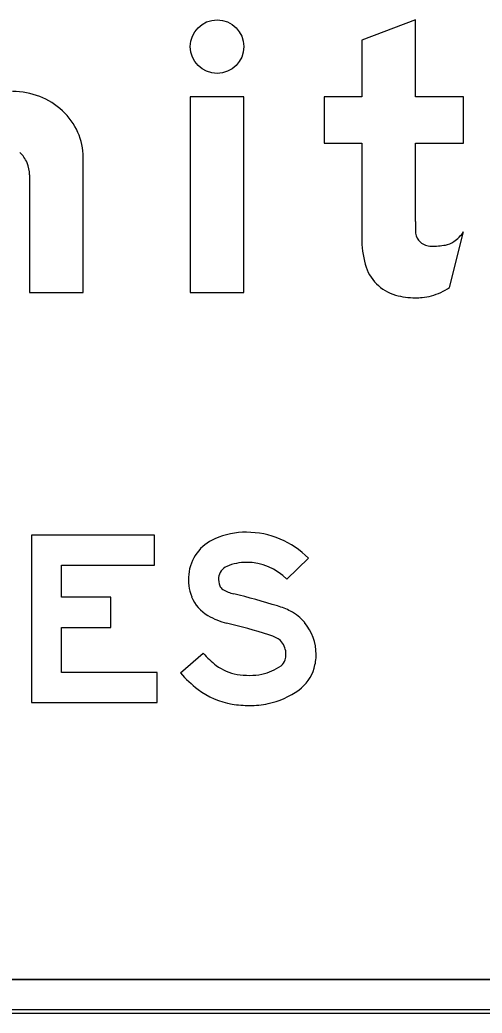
# Model space of a CAD drawing. Extents: x 2149961 to 2150220, y 145114 to 145240.
# Drawn here: x 2150040.495 to 2150042.795, y 145193.195 to 145198.139 of the extents above; entities that cross this region are included whole.
import ezdxf

# ---------------------------------------------------------------- set-up
doc = ezdxf.new("R2010")
doc.units = 0
for name, color, linetype in [('GSBWFILL', 7, 'Continuous'), ('GSCOLORFILL', 7, 'Continuous'), ('GSOUTLINE', 7, 'Continuous')]:
    doc.layers.add(name, color=color, linetype=linetype)

msp = doc.modelspace()

# ---------------------------------------------------------------- linework, layer by layer
at = {"layer": 'GSBWFILL'}
for p, q in [((2150042.6325, 145196.8071), (2150042.7027, 145197.0832)), ((2150046.02, 145193.3614), (2150032.5217, 145193.3614)), ((2150032.5217, 145193.1947), (2150046.02, 145193.1947))]:
    msp.add_line(p, q, dxfattribs=at)
for points in [[(2150042.4627, 145197.1357), (2150042.4627, 145197.5257), (2150042.7027, 145197.5257), (2150042.7027, 145197.7557), (2150042.4627, 145197.7557), (2150042.4627, 145198.139), (2150042.1961, 145198.0379), (2150042.1961, 145197.7557), (2150042.0094, 145197.7557), (2150042.0094, 145197.5257), (2150042.1961, 145197.5257), (2150042.1961, 145197.0551)], [(2150040.5427, 145197.3671), (2150040.5427, 145196.7823), (2150040.8094, 145196.7823), (2150040.8094, 145197.4549)], [(2150041.9306, 145195.4593), (2150041.8235, 145195.3543)], [(2150041.294, 145194.8883), (2150041.4075, 145194.9864)]]:
    msp.add_lwpolyline(points, dxfattribs=at)
for points in [[(2150041.3427, 145196.7823), (2150041.6094, 145196.7823), (2150041.6094, 145197.7557), (2150041.3427, 145197.7557)], [(2150041.1773, 145194.8907), (2150040.7023, 145194.8907), (2150040.7023, 145195.1148), (2150040.9482, 145195.1148), (2150040.9482, 145195.2648), (2150040.7023, 145195.2648), (2150040.7023, 145195.424), (2150041.1648, 145195.424), (2150041.1648, 145195.574), (2150040.5523, 145195.574), (2150040.5523, 145194.7407), (2150041.1773, 145194.7407)]]:
    msp.add_lwpolyline(points, close=True, dxfattribs=at)
for centre, radius, start, end in [((2150041.5515, 145195.356), 0.2179, 113.3248, 174.1421), ((2150041.6228, 145195.1906), 0.398, 90, 113.3248), ((2150041.6228, 145195.1574), 0.4311, 44.4342, 90), ((2150041.5515, 145195.356), 0.0679, 113.3248, 174.1421), ((2150041.6228, 145195.1906), 0.248, 90, 113.3248), ((2150041.6228, 145195.1574), 0.2811, 44.4342, 90), ((2150041.5717, 145195.3539), 0.2382, 174.1421, 201.2247), ((2150041.5717, 145195.3539), 0.0882, 174.1421, 201.2247), ((2150041.5233, 145195.3351), 0.0363, 201.2247, 240.1812), ((2150041.6094, 145195.4853), 0.2094, 240.1812, 256.1067), ((2150041.5233, 145195.3351), 0.1863, 201.2247, 240.1812), ((2150040.5879, 145191.3554), 4.0449, 72.8961, 76.1067), ((2150041.6599, 145194.8392), 0.4, 63.0108, 72.8961), ((2150041.6094, 145195.4853), 0.3594, 240.1812, 256.1067), ((2150041.7405, 145194.9975), 0.2224, 39.5561, 63.0108), ((2150040.5879, 145191.3554), 3.8949, 72.8961, 76.1067), ((2150041.7197, 145194.9803), 0.2493, 0, 39.5561), ((2150041.6599, 145194.8392), 0.25, 63.0108, 72.8961), ((2150041.7405, 145194.9975), 0.0724, 39.5561, 63.0108), ((2150041.7197, 145194.9803), 0.0993, 0, 39.5561), ((2150041.7333, 145195.2678), 0.4304, 220.8202, 232.6492), ((2150041.7612, 145194.9698), 0.0563, 306.0677, 343.4972), ((2150041.7258, 145194.9803), 0.0932, 343.4972, 0), ((2150041.7258, 145194.9803), 0.2432, 343.4972, 0), ((2150041.6125, 145195.1095), 0.2313, 232.6492, 260.7349), ((2150041.6501, 145195.1224), 0.245, 281.6446, 306.0677), ((2150041.7612, 145194.9698), 0.2063, 306.0677, 343.4972), ((2150041.7333, 145195.2678), 0.5804, 220.8202, 232.6492), ((2150041.6377, 145195.2641), 0.388, 260.7349, 270), ((2150041.6377, 145195.1825), 0.3065, 270, 281.6446), ((2150041.6125, 145195.1095), 0.3813, 232.6492, 260.7349), ((2150041.6501, 145195.1224), 0.395, 281.6446, 306.0677), ((2150041.6377, 145195.2641), 0.538, 260.7349, 270), ((2150041.6377, 145195.1825), 0.4565, 270, 281.6446)]:
    msp.add_arc(centre, radius, start, end, dxfattribs=at)
msp.add_ellipse((2150041.4761, 145198.0057), major_axis=(0, 0.1333), ratio=0.999983, dxfattribs=at)
for centre, major_axis, ratio, start_param, end_param in [((2150040.4586, 145197.4069), (0, 0.3754), 0.999997, 5.914285, 6.283185), ((2150040.4676, 145197.4303), (0, 0.3503), 0.999997, 5.532258, 5.914285), ((2150040.4815, 145197.4453), (0, 0.3299), 0.999997, 5.130076, 5.532258), ((2150040.5032, 145197.4549), (0, 0.3062), 0.999997, 4.712389, 5.130076), ((2150040.3837, 145197.3652), (0, 0.1594), 0.999997, 5.115435, 5.51227), ((2150040.3881, 145197.3671), (0, 0.1546), 0.999997, 4.712389, 5.115435), ((2150044.132, 145197.1357), (0, 1.6693), 0.99999, 1.570796, 1.606005), ((2150042.5272, 145197.214), (0, 0.2189), 0.99999, 3.756278, 4.071638), ((2150042.7135, 145197.0551), (0, 0.5174), 0.99999, 1.570796, 1.830698), ((2150042.5393, 145197.0899), (0, 0.0767), 0.99999, 1.74085, 2.407828), ((2150042.5417, 145197.0926), (0, 0.0803), 0.99999, 2.407828, 3.141593), ((2150042.5958, 145197.1169), (0, 0.1), 0.99999, 3.310762, 3.756278), ((2150042.5417, 145197.4334), (0, 0.4211), 0.99999, 3.141593, 3.310762), ((2150042.4228, 145196.9778), (0, 0.2167), 0.99999, 1.830698, 2.869526), ((2150042.4541, 145197.0694), (0, 0.3172), 0.99999, 3.427755, 3.738844), ((2150042.4627, 145197.1208), (0, 0.3651), 0.99999, 2.869526, 3.141593), ((2150042.4627, 145197.2815), (0, 0.5258), 0.99999, 3.141593, 3.205734), ((2150042.4825, 145196.973), (0, 0.2167), 0.99999, 3.205734, 3.427755)]:
    msp.add_ellipse(centre, major_axis=major_axis, ratio=ratio, start_param=start_param, end_param=end_param, dxfattribs=at)
at = {"layer": 'GSCOLORFILL'}
for p, q in [((2150042.6325, 145196.8071), (2150042.7027, 145197.0832)), ((2150046.02, 145193.3614), (2150032.5217, 145193.3614)), ((2150032.52, 145193.1947), (2150046.02, 145193.1947)), ((2150046.02, 145193.2114), (2150032.5202, 145193.2114)), ((2150032.5202, 145193.1947), (2150046.02, 145193.1947)), ((2150032.5217, 145193.1947), (2150046.02, 145193.1947))]:
    msp.add_line(p, q, dxfattribs=at)
for points in [[(2150042.4627, 145197.1357), (2150042.4627, 145197.5257), (2150042.7027, 145197.5257), (2150042.7027, 145197.7557), (2150042.4627, 145197.7557), (2150042.4627, 145198.139), (2150042.1961, 145198.0379), (2150042.1961, 145197.7557), (2150042.0094, 145197.7557), (2150042.0094, 145197.5257), (2150042.1961, 145197.5257), (2150042.1961, 145197.0551)], [(2150040.5427, 145197.3671), (2150040.5427, 145196.7823), (2150040.8094, 145196.7823), (2150040.8094, 145197.4549)], [(2150041.9306, 145195.4593), (2150041.8235, 145195.3543)], [(2150041.294, 145194.8883), (2150041.4075, 145194.9864)]]:
    msp.add_lwpolyline(points, dxfattribs=at)
for points in [[(2150041.3427, 145196.7823), (2150041.6094, 145196.7823), (2150041.6094, 145197.7557), (2150041.3427, 145197.7557)], [(2150041.1773, 145194.8907), (2150040.7023, 145194.8907), (2150040.7023, 145195.1148), (2150040.9482, 145195.1148), (2150040.9482, 145195.2648), (2150040.7023, 145195.2648), (2150040.7023, 145195.424), (2150041.1648, 145195.424), (2150041.1648, 145195.574), (2150040.5523, 145195.574), (2150040.5523, 145194.7407), (2150041.1773, 145194.7407)]]:
    msp.add_lwpolyline(points, close=True, dxfattribs=at)
for centre, radius, start, end in [((2150041.5515, 145195.356), 0.2179, 113.3248, 174.1421), ((2150041.6228, 145195.1906), 0.398, 90, 113.3248), ((2150041.6228, 145195.1574), 0.4311, 44.4342, 90), ((2150041.5515, 145195.356), 0.0679, 113.3248, 174.1421), ((2150041.6228, 145195.1906), 0.248, 90, 113.3248), ((2150041.6228, 145195.1574), 0.2811, 44.4342, 90), ((2150041.5717, 145195.3539), 0.2382, 174.1421, 201.2247), ((2150041.5717, 145195.3539), 0.0882, 174.1421, 201.2247), ((2150041.5233, 145195.3351), 0.0363, 201.2247, 240.1812), ((2150041.6094, 145195.4853), 0.2094, 240.1812, 256.1067), ((2150041.5233, 145195.3351), 0.1863, 201.2247, 240.1812), ((2150040.5879, 145191.3554), 4.0449, 72.8961, 76.1067), ((2150041.6599, 145194.8392), 0.4, 63.0108, 72.8961), ((2150041.6094, 145195.4853), 0.3594, 240.1812, 256.1067), ((2150041.7405, 145194.9975), 0.2224, 39.5561, 63.0108), ((2150040.5879, 145191.3554), 3.8949, 72.8961, 76.1067), ((2150041.7197, 145194.9803), 0.2493, 0, 39.5561), ((2150041.6599, 145194.8392), 0.25, 63.0108, 72.8961), ((2150041.7405, 145194.9975), 0.0724, 39.5561, 63.0108), ((2150041.7197, 145194.9803), 0.0993, 0, 39.5561), ((2150041.7333, 145195.2678), 0.4304, 220.8202, 232.6492), ((2150041.7612, 145194.9698), 0.0563, 306.0677, 343.4972), ((2150041.7258, 145194.9803), 0.0932, 343.4972, 0), ((2150041.7258, 145194.9803), 0.2432, 343.4972, 0), ((2150041.6125, 145195.1095), 0.2313, 232.6492, 260.7349), ((2150041.6501, 145195.1224), 0.245, 281.6446, 306.0677), ((2150041.7612, 145194.9698), 0.2063, 306.0677, 343.4972), ((2150041.7333, 145195.2678), 0.5804, 220.8202, 232.6492), ((2150041.6377, 145195.2641), 0.388, 260.7349, 270), ((2150041.6377, 145195.1825), 0.3065, 270, 281.6446), ((2150041.6125, 145195.1095), 0.3813, 232.6492, 260.7349), ((2150041.6501, 145195.1224), 0.395, 281.6446, 306.0677), ((2150041.6377, 145195.2641), 0.538, 260.7349, 270), ((2150041.6377, 145195.1825), 0.4565, 270, 281.6446)]:
    msp.add_arc(centre, radius, start, end, dxfattribs=at)
msp.add_ellipse((2150041.4761, 145198.0057), major_axis=(0, 0.1333), ratio=0.999983, dxfattribs=at)
for centre, major_axis, ratio, start_param, end_param in [((2150040.4586, 145197.4069), (0, 0.3754), 0.999997, 5.914285, 6.283185), ((2150040.4676, 145197.4303), (0, 0.3503), 0.999997, 5.532258, 5.914285), ((2150040.4815, 145197.4453), (0, 0.3299), 0.999997, 5.130076, 5.532258), ((2150040.5032, 145197.4549), (0, 0.3062), 0.999997, 4.712389, 5.130076), ((2150040.3837, 145197.3652), (0, 0.1594), 0.999997, 5.115435, 5.51227), ((2150040.3881, 145197.3671), (0, 0.1546), 0.999997, 4.712389, 5.115435), ((2150044.132, 145197.1357), (0, 1.6693), 0.99999, 1.570796, 1.606005), ((2150042.5272, 145197.214), (0, 0.2189), 0.99999, 3.756278, 4.071638), ((2150042.7135, 145197.0551), (0, 0.5174), 0.99999, 1.570796, 1.830698), ((2150042.5393, 145197.0899), (0, 0.0767), 0.99999, 1.74085, 2.407828), ((2150042.5417, 145197.0926), (0, 0.0803), 0.99999, 2.407828, 3.141593), ((2150042.5958, 145197.1169), (0, 0.1), 0.99999, 3.310762, 3.756278), ((2150042.5417, 145197.4334), (0, 0.4211), 0.99999, 3.141593, 3.310762), ((2150042.4228, 145196.9778), (0, 0.2167), 0.99999, 1.830698, 2.869526), ((2150042.4541, 145197.0694), (0, 0.3172), 0.99999, 3.427755, 3.738844), ((2150042.4627, 145197.1208), (0, 0.3651), 0.99999, 2.869526, 3.141593), ((2150042.4627, 145197.2815), (0, 0.5258), 0.99999, 3.141593, 3.205734), ((2150042.4825, 145196.973), (0, 0.2167), 0.99999, 3.205734, 3.427755)]:
    msp.add_ellipse(centre, major_axis=major_axis, ratio=ratio, start_param=start_param, end_param=end_param, dxfattribs=at)
at = {"layer": 'GSOUTLINE'}
for p, q in [((2150042.6325, 145196.8071), (2150042.7027, 145197.0832)), ((2150032.52, 145193.3614), (2150046.02, 145193.3614)), ((2150032.52, 145193.1947), (2150046.02, 145193.1947))]:
    msp.add_line(p, q, dxfattribs=at)
for points in [[(2150042.4627, 145197.1357), (2150042.4627, 145197.5257), (2150042.7027, 145197.5257), (2150042.7027, 145197.7557), (2150042.4627, 145197.7557), (2150042.4627, 145198.139), (2150042.1961, 145198.0379), (2150042.1961, 145197.7557), (2150042.0094, 145197.7557), (2150042.0094, 145197.5257), (2150042.1961, 145197.5257), (2150042.1961, 145197.0551)], [(2150040.5427, 145197.3671), (2150040.5427, 145196.7823), (2150040.8094, 145196.7823), (2150040.8094, 145197.4549)], [(2150041.9306, 145195.4593), (2150041.8235, 145195.3543)], [(2150041.294, 145194.8883), (2150041.4075, 145194.9864)]]:
    msp.add_lwpolyline(points, dxfattribs=at)
for points in [[(2150041.3427, 145196.7823), (2150041.6094, 145196.7823), (2150041.6094, 145197.7557), (2150041.3427, 145197.7557)], [(2150041.1773, 145194.8907), (2150040.7023, 145194.8907), (2150040.7023, 145195.1148), (2150040.9482, 145195.1148), (2150040.9482, 145195.2648), (2150040.7023, 145195.2648), (2150040.7023, 145195.424), (2150041.1648, 145195.424), (2150041.1648, 145195.574), (2150040.5523, 145195.574), (2150040.5523, 145194.7407), (2150041.1773, 145194.7407)]]:
    msp.add_lwpolyline(points, close=True, dxfattribs=at)
for centre, radius, start, end in [((2150041.5515, 145195.356), 0.2179, 113.3248, 174.1421), ((2150041.6228, 145195.1906), 0.398, 90, 113.3248), ((2150041.6228, 145195.1574), 0.4311, 44.4342, 90), ((2150041.5515, 145195.356), 0.0679, 113.3248, 174.1421), ((2150041.6228, 145195.1906), 0.248, 90, 113.3248), ((2150041.6228, 145195.1574), 0.2811, 44.4342, 90), ((2150041.5717, 145195.3539), 0.2382, 174.1421, 201.2247), ((2150041.5717, 145195.3539), 0.0882, 174.1421, 201.2247), ((2150041.5233, 145195.3351), 0.0363, 201.2247, 240.1812), ((2150041.6094, 145195.4853), 0.2094, 240.1812, 256.1067), ((2150041.5233, 145195.3351), 0.1863, 201.2247, 240.1812), ((2150040.5879, 145191.3554), 4.0449, 72.8961, 76.1067), ((2150041.6599, 145194.8392), 0.4, 63.0108, 72.8961), ((2150041.6094, 145195.4853), 0.3594, 240.1812, 256.1067), ((2150041.7405, 145194.9975), 0.2224, 39.5561, 63.0108), ((2150040.5879, 145191.3554), 3.8949, 72.8961, 76.1067), ((2150041.7197, 145194.9803), 0.2493, 0, 39.5561), ((2150041.6599, 145194.8392), 0.25, 63.0108, 72.8961), ((2150041.7405, 145194.9975), 0.0724, 39.5561, 63.0108), ((2150041.7197, 145194.9803), 0.0993, 0, 39.5561), ((2150041.7333, 145195.2678), 0.4304, 220.8202, 232.6492), ((2150041.7612, 145194.9698), 0.0563, 306.0677, 343.4972), ((2150041.7258, 145194.9803), 0.0932, 343.4972, 0), ((2150041.7258, 145194.9803), 0.2432, 343.4972, 0), ((2150041.6125, 145195.1095), 0.2313, 232.6492, 260.7349), ((2150041.6501, 145195.1224), 0.245, 281.6446, 306.0677), ((2150041.7612, 145194.9698), 0.2063, 306.0677, 343.4972), ((2150041.7333, 145195.2678), 0.5804, 220.8202, 232.6492), ((2150041.6377, 145195.2641), 0.388, 260.7349, 270), ((2150041.6377, 145195.1825), 0.3065, 270, 281.6446), ((2150041.6125, 145195.1095), 0.3813, 232.6492, 260.7349), ((2150041.6501, 145195.1224), 0.395, 281.6446, 306.0677), ((2150041.6377, 145195.2641), 0.538, 260.7349, 270), ((2150041.6377, 145195.1825), 0.4565, 270, 281.6446)]:
    msp.add_arc(centre, radius, start, end, dxfattribs=at)
msp.add_ellipse((2150041.4761, 145198.0057), major_axis=(0, 0.1333), ratio=0.999983, dxfattribs=at)
for centre, major_axis, ratio, start_param, end_param in [((2150040.4586, 145197.4069), (0, 0.3754), 0.999997, 5.914285, 6.283185), ((2150040.4676, 145197.4303), (0, 0.3503), 0.999997, 5.532258, 5.914285), ((2150040.4815, 145197.4453), (0, 0.3299), 0.999997, 5.130076, 5.532258), ((2150040.5032, 145197.4549), (0, 0.3062), 0.999997, 4.712389, 5.130076), ((2150040.3837, 145197.3652), (0, 0.1594), 0.999997, 5.115435, 5.51227), ((2150040.3881, 145197.3671), (0, 0.1546), 0.999997, 4.712389, 5.115435), ((2150044.132, 145197.1357), (0, 1.6693), 0.99999, 1.570796, 1.606005), ((2150042.5272, 145197.214), (0, 0.2189), 0.99999, 3.756278, 4.071638), ((2150042.7135, 145197.0551), (0, 0.5174), 0.99999, 1.570796, 1.830698), ((2150042.5393, 145197.0899), (0, 0.0767), 0.99999, 1.74085, 2.407828), ((2150042.5417, 145197.0926), (0, 0.0803), 0.99999, 2.407828, 3.141593), ((2150042.5958, 145197.1169), (0, 0.1), 0.99999, 3.310762, 3.756278), ((2150042.5417, 145197.4334), (0, 0.4211), 0.99999, 3.141593, 3.310762), ((2150042.4228, 145196.9778), (0, 0.2167), 0.99999, 1.830698, 2.869526), ((2150042.4541, 145197.0694), (0, 0.3172), 0.99999, 3.427755, 3.738844), ((2150042.4627, 145197.1208), (0, 0.3651), 0.99999, 2.869526, 3.141593), ((2150042.4627, 145197.2815), (0, 0.5258), 0.99999, 3.141593, 3.205734), ((2150042.4825, 145196.973), (0, 0.2167), 0.99999, 3.205734, 3.427755)]:
    msp.add_ellipse(centre, major_axis=major_axis, ratio=ratio, start_param=start_param, end_param=end_param, dxfattribs=at)

doc.saveas('drawing.dxf')
